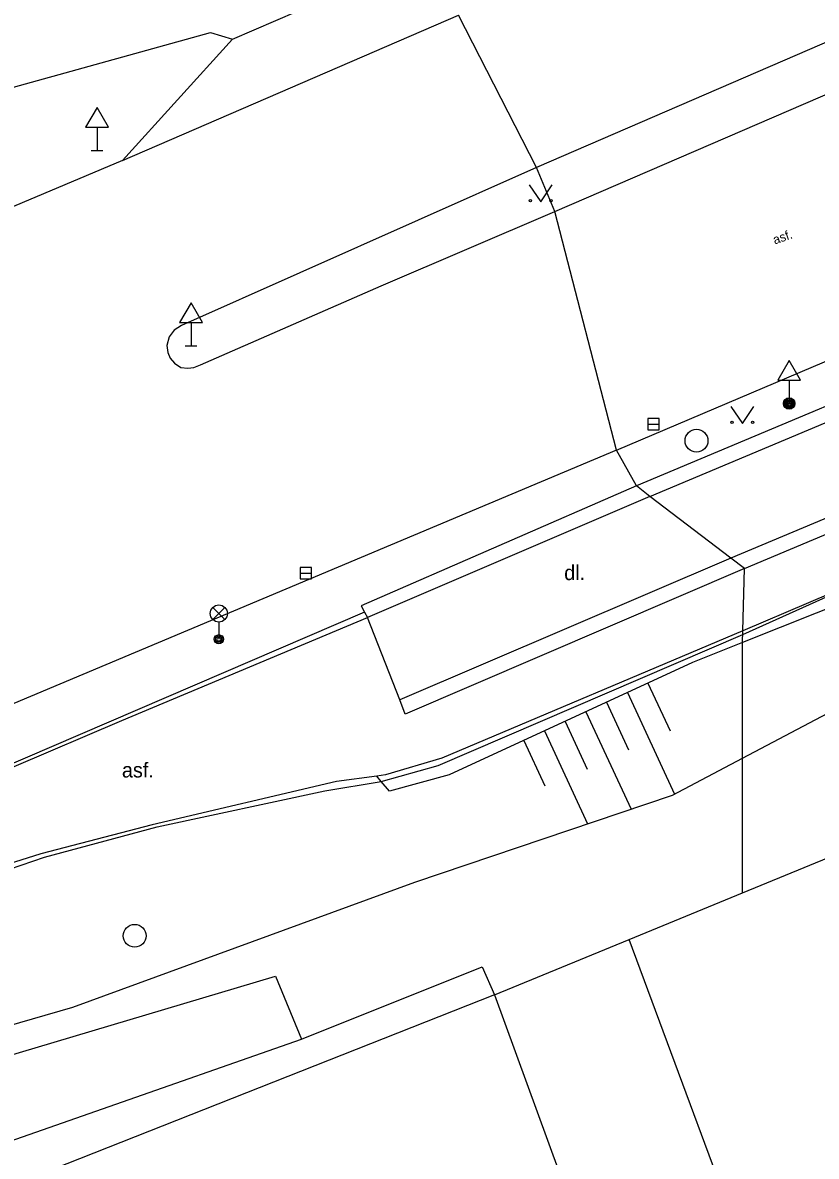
# Model space of a CAD drawing. Extents: x -596229 to -595156, y -1161237 to -1159376.
# Drawn here: x -595619.36 to -595584.57, y -1160336.73 to -1160287.05 of the extents above; entities that cross this region are included whole.
import ezdxf

# ---------------------------------------------------------------- set-up
doc = ezdxf.new("R2010")
doc.units = 0
for name, color, linetype in [('Level 25', 7, 'Continuous'), ('Level 27', 7, 'Continuous'), ('Level 33', 7, 'Continuous'), ('Level 34', 7, 'Continuous'), ('Level 36', 7, 'Continuous'), ('Specificka linie pasportu komunikaci', 7, 'Continuous'), ('TM - chodniky - VP', 7, 'Continuous'), ('TM - dolni hrana svahu', 7, 'Continuous'), ('TM - horni hrana svahu', 7, 'Continuous'), ('TM - komunikace - VP', 7, 'Continuous'), ('TM - letecke snimky - pomocna linie', 7, 'Continuous'), ('TM - plot drateny_ kovovy - VP', 7, 'Continuous'), ('TM - podezdivka plotu - VP', 7, 'Continuous'), ('TM - popis povrchu', 7, 'Continuous'), ('TM - rozhrani ploch obecne - VP', 7, 'Continuous'), ('TM - srafovani', 7, 'Continuous'), ('TM - zabradli - VP', 7, 'Continuous'), ('TM - zed operna - VP', 7, 'Continuous')]:
    doc.layers.add(name, color=color, linetype=linetype)

msp = doc.modelspace()

# ---------------------------------------------------------------- linework, layer by layer
at = {"layer": 'Level 25'}
for radius in [0.25, 0.2, 0.15, 0.1, 0.05]:
    msp.add_circle((-595585.76, -1160303.74), radius, dxfattribs=at)
at = {"layer": 'Level 27'}
for p, q in [((-595591.96, -1160304.65), (-595591.46, -1160304.65)), ((-595607.2, -1160311.17), (-595606.7, -1160311.17))]:
    msp.add_line(p, q, dxfattribs=at)
for points in [[(-595591.96, -1160304.9), (-595591.46, -1160304.9), (-595591.46, -1160304.4), (-595591.96, -1160304.4)], [(-595607.2, -1160311.42), (-595606.7, -1160311.42), (-595606.7, -1160310.92), (-595607.2, -1160310.92)]]:
    msp.add_lwpolyline(points, close=True, dxfattribs=at)
for centre in [(-595589.82, -1160305.37), (-595614.45, -1160327.07)]:
    msp.add_circle(centre, 0.5, dxfattribs=at)
at = {"layer": 'Level 33'}
for p, q in [((-595611.025, -1160313.21), (-595610.495, -1160312.68)), ((-595611.025, -1160312.68), (-595610.495, -1160313.21)), ((-595610.76, -1160313.32), (-595610.76, -1160314.07))]:
    msp.add_line(p, q, dxfattribs=at)
for centre, radius in [((-595610.76, -1160312.945), 0.375), ((-595610.76, -1160314.07), 0.2), ((-595610.76, -1160314.07), 0.145), ((-595610.76, -1160314.07), 0.0876)]:
    msp.add_circle(centre, radius, dxfattribs=at)
at = {"layer": 'Level 34'}
for p, q in [((-595616.1, -1160291.632), (-595616.1, -1160292.65)), ((-595616.35, -1160292.65), (-595615.85, -1160292.65)), ((-595611.98, -1160300.192), (-595611.98, -1160301.21)), ((-595612.23, -1160301.21), (-595611.73, -1160301.21)), ((-595585.76, -1160302.722), (-595585.76, -1160303.74)), ((-595586.01, -1160303.74), (-595585.51, -1160303.74))]:
    msp.add_line(p, q, dxfattribs=at)
for points in [[(-595616.6, -1160291.632), (-595615.6, -1160291.632), (-595616.1, -1160290.766)], [(-595612.48, -1160300.192), (-595611.48, -1160300.192), (-595611.98, -1160299.326)], [(-595586.26, -1160302.722), (-595585.26, -1160302.722), (-595585.76, -1160301.856)]]:
    msp.add_lwpolyline(points, close=True, dxfattribs=at)
at = {"layer": 'Level 36'}
for points in [[(-595597.15, -1160294.15), (-595596.65, -1160294.9), (-595596.15, -1160294.15)], [(-595588.31, -1160303.87), (-595587.81, -1160304.62), (-595587.31, -1160303.87)]]:
    msp.add_lwpolyline(points, dxfattribs=at)
for centre in [(-595597.1, -1160294.85), (-595596.201, -1160294.85), (-595588.26, -1160304.57), (-595587.361, -1160304.57)]:
    msp.add_circle(centre, 0.05, dxfattribs=at)
at = {"layer": 'Specificka linie pasportu komunikaci'}
for points in [[(-595596.83, -1160293.4), (-595600.26, -1160286.72)], [(-595596.03, -1160295.33), (-595596.83, -1160293.4)], [(-595593.33, -1160305.78), (-595596.03, -1160295.33)], [(-595592.45, -1160307.35), (-595593.33, -1160305.78)], [(-595591.86, -1160307.81), (-595592.45, -1160307.35)], [(-595588.31, -1160310.52), (-595591.86, -1160307.81)], [(-595587.72, -1160310.97), (-595588.31, -1160310.52)], [(-595587.79, -1160313.71), (-595587.72, -1160310.97)], [(-595587.8, -1160314.21), (-595587.79, -1160313.71)], [(-595587.8, -1160319.28), (-595587.8, -1160314.21)], [(-595587.8, -1160325.18), (-595587.8, -1160319.28)], [(-595670.78, -1160348.74), (-595639.28, -1160337.74), (-595633.23, -1160336.27), (-595608.28, -1160328.84), (-595607.14, -1160331.6)]]:
    msp.add_lwpolyline(points, dxfattribs=at)
at = {"layer": 'TM - chodniky - VP'}
for points in [[(-595630.41, -1160292.82), (-595611.12, -1160287.48), (-595610.16, -1160287.77)], [(-595550.07, -1160297.74), (-595567.55, -1160305.11), (-595579.16, -1160310.02), (-595587.79, -1160313.71)], [(-595650.79, -1160332.96), (-595638.63, -1160327.72), (-595615.01, -1160317.63), (-595604.24, -1160313.12)], [(-595587.79, -1160313.71), (-595600.98, -1160319.28)], [(-595600.98, -1160319.28), (-595603.46, -1160320.02), (-595603.84, -1160320.07)], [(-595603.84, -1160320.07), (-595605.6, -1160320.31), (-595613.68, -1160322.21), (-595618.56, -1160323.48), (-595621.96, -1160324.55), (-595636.83, -1160330.51), (-595650.3, -1160335.97), (-595661.59, -1160340.55), (-595676.22, -1160346.36), (-595677.37, -1160346.82), (-595682.46, -1160348.82), (-595687.18, -1160350.38), (-595690.57, -1160351.27), (-595693.21, -1160351.84), (-595694.4, -1160352.09)]]:
    msp.add_lwpolyline(points, dxfattribs=at)
at = {"layer": 'TM - dolni hrana svahu'}
for points in [[(-595587.8, -1160319.28), (-595563.5, -1160306.47), (-595556.6, -1160302.75), (-595549.01, -1160299.24), (-595542.53, -1160301.26), (-595541.12, -1160303.25)], [(-595670.78, -1160348.74), (-595647.87, -1160339.42), (-595635.41, -1160335.47), (-595617.16, -1160330.2), (-595602.17, -1160324.72), (-595590.87, -1160320.9), (-595587.8, -1160319.28)]]:
    msp.add_lwpolyline(points, dxfattribs=at)
at = {"layer": 'TM - horni hrana svahu'}
for points in [[(-595579.69, -1160310.98), (-595587.8, -1160314.21)], [(-595587.8, -1160314.21), (-595590, -1160315.09)], [(-595590, -1160315.09), (-595600.66, -1160320.02), (-595603.28, -1160320.73), (-595603.64, -1160320.31)], [(-595603.64, -1160320.31), (-595603.84, -1160320.07)]]:
    msp.add_lwpolyline(points, dxfattribs=at)
at = {"layer": 'TM - komunikace - VP'}
for points in [[(-595610.16, -1160287.77), (-595601.61, -1160284.08)], [(-595576.34, -1160284.52), (-595596.83, -1160293.4)], [(-595596.03, -1160295.33), (-595575.52, -1160286.47)], [(-595610.16, -1160287.77), (-595614.99, -1160293.09)], [(-595614.99, -1160293.09), (-595620.99, -1160295.62)], [(-595596.83, -1160293.4), (-595612.4, -1160300.32)], [(-595611.57, -1160302.04), (-595603.64, -1160298.58), (-595596.03, -1160295.33)], [(-595593.33, -1160305.78), (-595571.3, -1160296.44)], [(-595612.4, -1160300.32), (-595612.72, -1160300.53), (-595612.94, -1160300.82), (-595613.04, -1160301.19), (-595612.99, -1160301.5), (-595612.9, -1160301.75), (-595612.7, -1160301.97), (-595612.43, -1160302.16), (-595612.12, -1160302.19), (-595611.85, -1160302.16), (-595611.57, -1160302.04)], [(-595593.33, -1160305.78), (-595652.33, -1160330.57)]]:
    msp.add_lwpolyline(points, dxfattribs=at)
at = {"layer": 'TM - letecke snimky - pomocna linie'}
for points in [[(-595586.77, -1160343.42), (-595592.77, -1160327.23)], [(-595598.67, -1160329.65), (-595677.45, -1160360.77)], [(-595598.67, -1160329.65), (-595585.97, -1160364.47)]]:
    msp.add_lwpolyline(points, dxfattribs=at)
at = {"layer": 'TM - plot drateny_ kovovy - VP'}
for points in [[(-595587.8, -1160325.18), (-595582.15, -1160322.86), (-595575.95, -1160320.31)], [(-595592.77, -1160327.23), (-595587.8, -1160325.18)], [(-595598.67, -1160329.65), (-595592.77, -1160327.23)], [(-595607.14, -1160331.6), (-595599.21, -1160328.43), (-595598.67, -1160329.65)], [(-595683.95, -1160359.59), (-595672.12, -1160354.93), (-595651.22, -1160346.71), (-595640.87, -1160342.64), (-595635.49, -1160340.52), (-595634.2, -1160341.06), (-595607.14, -1160331.6)]]:
    msp.add_lwpolyline(points, dxfattribs=at)
at = {"layer": 'TM - podezdivka plotu - VP'}
for points in [[(-595591.86, -1160307.81), (-595576.5, -1160301.36)], [(-595575, -1160304.93), (-595588.31, -1160310.52)], [(-595591.86, -1160307.81), (-595604.24, -1160313.12)], [(-595588.31, -1160310.52), (-595602.83, -1160316.72)], [(-595604.52, -1160312.61), (-595604.37, -1160312.88)], [(-595604.37, -1160312.88), (-595604.24, -1160313.12)], [(-595602.59, -1160317.36), (-595602.83, -1160316.72)]]:
    msp.add_lwpolyline(points, dxfattribs=at)
at = {"layer": 'TM - rozhrani ploch obecne - VP'}
for points in [[(-595614.99, -1160293.09), (-595600.26, -1160286.72)], [(-595602.83, -1160316.72), (-595604.24, -1160313.12)]]:
    msp.add_lwpolyline(points, dxfattribs=at)
at = {"layer": 'TM - srafovani'}
for points in [[(-595591.95, -1160315.99), (-595590.98, -1160318.08)], [(-595592.85, -1160316.41), (-595590.79, -1160320.86)], [(-595593.76, -1160316.83), (-595592.8, -1160318.92)], [(-595595.58, -1160317.67), (-595594.61, -1160319.76)], [(-595594.67, -1160317.25), (-595592.69, -1160321.52)], [(-595596.49, -1160318.09), (-595594.6, -1160322.16)], [(-595597.39, -1160318.51), (-595596.47, -1160320.5)]]:
    msp.add_lwpolyline(points, dxfattribs=at)
at = {"layer": 'TM - zabradli - VP'}
for points in [[(-595603.64, -1160320.31), (-595601.14, -1160319.61), (-595587.79, -1160313.87), (-595583.7, -1160312.03)], [(-595604.37, -1160312.88), (-595623.04, -1160320.9), (-595637.09, -1160326.91), (-595651.04, -1160332.83)], [(-595694.37, -1160352.25), (-595690.6, -1160351.38), (-595687.06, -1160350.46), (-595681.71, -1160348.71), (-595677.34, -1160347), (-595660.85, -1160340.41), (-595651.44, -1160336.59), (-595637.29, -1160330.91), (-595621.48, -1160324.67), (-595618.4, -1160323.63), (-595613.47, -1160322.29), (-595606.12, -1160320.72), (-595603.64, -1160320.31)]]:
    msp.add_lwpolyline(points, dxfattribs=at)
at = {"layer": 'TM - zed operna - VP'}
for points in [[(-595576.15, -1160300.51), (-595592.45, -1160307.35)], [(-595587.72, -1160310.97), (-595574.15, -1160305.28)], [(-595592.45, -1160307.35), (-595604.52, -1160312.61)], [(-595587.72, -1160310.97), (-595602.59, -1160317.36)]]:
    msp.add_lwpolyline(points, dxfattribs=at)

# ---------------------------------------------------------------- texts
at = {"layer": 'TM - popis povrchu'}
msp.add_text('asf.', height=0.4, rotation=19.1061, dxfattribs=at).set_placement((-595586.39, -1160296.77))
for s, p in [('dl.', (-595595.62, -1160311.48)), ('asf.', (-595615.01, -1160320.13))]:
    msp.add_text(s, height=0.65, dxfattribs=at).set_placement(p)

doc.saveas('drawing.dxf')
